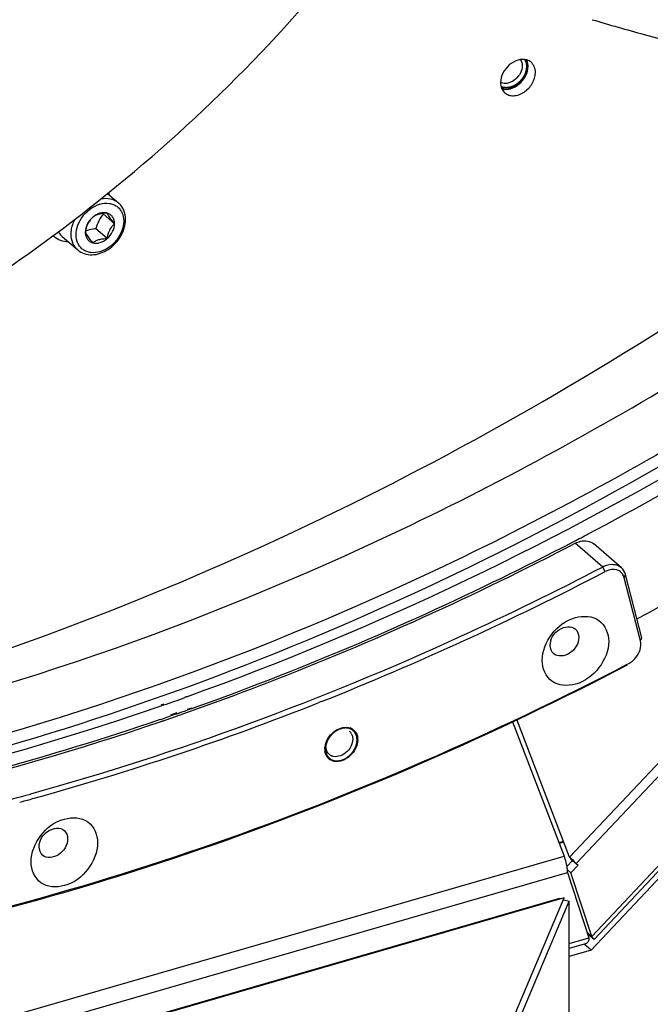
# Model space of a CAD drawing. Header units: millimetres. Extents: x 0 to 420, y 0 to 297.
# Tile 379 of 514: x 363 to 372, y 167 to 181. Entities that reach past the tile are written whole.
import ezdxf

# ---------------------------------------------------------------- set-up
doc = ezdxf.new("R2010")
doc.units = ezdxf.units.MM
doc.header["$LTSCALE"] = 23.1
doc.layers.get('0').update_dxf_attribs({"linetype": 'CONTINUOUS'})
doc.layers.add('02___PRT_ALL_AXES', color=7, linetype='CONTINUOUS')

msp = doc.modelspace()

# ---------------------------------------------------------------- linework, layer by layer
at = {"color": 7, "linetype": 'Continuous'}
for p, q in [((394.2525, 192.7103), (370.8129, 167.8505)), ((370.8208, 168.0369), (387.5109, 185.7451)), ((387.5447, 185.7077), (370.8546, 167.9995)), ((364.2071, 178.1815), (364.3546, 178.0537)), ((364.3014, 177.7685), (364.1464, 177.9028)), ((364.2014, 177.5664), (364.0464, 177.7007)), ((363.4741, 177.5926), (363.4601, 177.6047)), ((363.5849, 177.5958), (363.7982, 177.4112)), ((370.6109, 169.0341), (377.2605, 176.0893)), ((370.5197, 169.1218), (376.6736, 175.6512)), ((370.9713, 173.0816), (370.5963, 173.4064)), ((371.2264, 173.0722), (370.8514, 173.397)), ((371.0061, 173.0206), (370.9713, 173.0816)), ((371.2655, 172.9351), (371.2826, 172.979)), ((371.4879, 172.073), (371.2655, 172.9351)), ((371.505, 172.1169), (371.2826, 172.979)), ((371.4879, 172.073), (371.505, 172.1169)), ((371.3071, 171.7549), (371.3263, 171.7649)), ((371.3071, 171.7551), (371.3263, 171.7649)), ((367.1263, 171.2465), (367.0933, 171.2337)), ((367.1266, 171.2443), (367.0936, 171.2312)), ((364.9359, 170.9752), (364.9682, 170.9859)), ((364.936, 170.9736), (364.9683, 170.9846)), ((370.5197, 169.1218), (369.7974, 170.9983)), ((369.7394, 170.9708), (370.446, 169.1352)), ((363.1851, 169.9204), (363.1699, 169.9163)), ((363.1851, 169.9238), (363.17, 169.9196)), ((370.3737, 169.3228), (370.4354, 169.3406)), ((370.4404, 169.3277), (370.3787, 169.3098)), ((347.9989, 162.6553), (370.446, 169.1352)), ((370.5197, 169.1218), (370.5355, 169.0996)), ((370.5355, 169.0996), (370.6109, 169.0341)), ((370.6346, 169.0102), (370.5376, 168.9073)), ((370.5592, 169.0757), (370.6346, 169.0102)), ((370.6109, 169.0341), (370.6346, 169.0102)), ((348.0428, 162.4335), (370.4899, 168.9134)), ((370.4884, 168.9501), (370.5376, 168.9073)), ((370.4899, 168.9134), (370.7824, 168.0221)), ((370.8208, 168.0369), (370.5376, 168.9073)), ((370.446, 168.5646), (348.2341, 162.1526)), ((369.7362, 166.8852), (370.446, 168.5646)), ((370.3811, 168.5559), (370.446, 168.5646)), ((369.8012, 166.839), (370.511, 168.5184)), ((370.4357, 168.5401), (370.511, 168.5184)), ((370.511, 153.1481), (370.511, 168.5184)), ((370.511, 167.9437), (370.7824, 168.0221)), ((370.8208, 168.0369), (370.7603, 168.0895)), ((370.7612, 168.0865), (370.8245, 168.0229)), ((370.8245, 168.0229), (370.7652, 168.0744)), ((370.749, 167.9429), (370.511, 167.8742)), ((370.8129, 167.8505), (370.7169, 167.9337)), ((370.8129, 167.8505), (370.511, 167.7634))]:
    msp.add_line(p, q, dxfattribs=at)
at = {"color": 3, "linetype": 'Continuous'}
for p, q in [((370.5355, 169.0996), (370.5592, 169.0757)), ((370.4833, 168.9951), (370.5592, 169.0757)), ((370.3811, 168.5559), (348.1692, 162.1439))]:
    msp.add_line(p, q, dxfattribs=at)
at = {"color": 7, "linetype": 'Continuous'}
for centre, radius, start, end in [((369.7134, 179.9155), 0.2254, 359.23595, 359.99942), ((369.6322, 179.8094), 0.1259, 243.1076, 250.52487), ((363.8693, 178.1023), 0.3647, 9.51886, 14.54018), ((366.9038, 180.0254), 3.4798, 217.46975, 217.58992), ((363.6586, 177.8057), 0.2818, 225.39123, 229.10386), ((351.6001, 210.2797), 42.0099, 291.69033, 297.51227), ((371.1886, 172.0288), 0.2977, 297.55268, 303.69769), ((352.8936, 207.0904), 38.5684, 285.47603, 291.60317), ((367.4342, 170.751), 0.1183, 42.60689, 49.13032), ((367.4696, 170.7392), 0.1542, 60.05083, 70.58421), ((367.4314, 170.7486), 0.1219, 30.78792, 42.54507), ((367.4128, 170.7253), 0.2115, 359.92782, 8.54728), ((367.3854, 170.5947), 0.2115, 179.92782, 188.54728), ((367.4427, 170.5906), 0.269, 164.81196, 172.00023), ((367.3307, 170.5789), 0.1541, 207.68906, 218.23123), ((367.3149, 170.6134), 0.1196, 229.15073, 240.93622), ((367.3164, 170.6161), 0.1228, 240.91695, 246.35791), ((353.5296, 204.9382), 36.2553, 284.60717, 285.3905), ((353.5059, 205.0494), 36.4381, 285.1108, 285.37991)]:
    msp.add_arc(centre, radius, start, end, dxfattribs=at)
for points, knots in [([(371.4392, 172.373), (373.0217, 173.2236), (379.2626, 177.0658), (384.6257, 182.3015), (387.9314, 186.7271)], [0, 0, 0, 0, 0.2454261, 1, 1, 1, 1]), ([(362.0422, 176.6369), (362.5255, 176.9406), (364.3856, 178.2098), (366.0599, 179.7566), (367.1434, 181.0415)], [0, 0, 0, 0, 0.2534871, 1, 1, 1, 1]), ([(353.4105, 169.9695), (355.4863, 170.1117), (359.7227, 170.8215), (365.9259, 172.9975), (371.9491, 176.234), (375.6786, 179.0011), (377.4628, 180.5256)], [0, 0, 0, 0, 0.2339601, 0.4798621, 0.7361112, 1, 1, 1, 1]), ([(370.828, 180.5538), (371.064, 180.4839), (371.933, 180.2369), (372.8138, 180.0283), (373.4611, 179.9139)], [0, 0, 0, 0, 0.2724706, 1, 1, 1, 1]), ([(369.8457, 180.0091), (369.8624, 179.9853), (369.879, 179.9199), (369.8512, 179.8216), (369.7856, 179.737), (369.722, 179.6999), (369.6886, 179.6903)], [0, 0, 0, 0, 0.217741, 0.469435, 0.7403182, 1, 1, 1, 1]), ([(369.9153, 180.0088), (369.9192, 180.0021), (369.9333, 179.973), (369.9388, 179.94), (369.9388, 179.9155)], [0, 0, 0, 0, 0.2399695, 1, 1, 1, 1]), ([(369.9387, 179.9125), (369.9379, 179.8495), (369.8851, 179.7232), (369.7754, 179.6432), (369.7136, 179.6253)], [0, 0, 0, 0, 0.4946761, 1, 1, 1, 1]), ([(369.7136, 179.6253), (369.7025, 179.6221), (369.6605, 179.6129), (369.615, 179.6165), (369.5857, 179.6283)], [0, 0, 0, 0, 0.2678898, 1, 1, 1, 1]), ([(369.6886, 179.6903), (369.6801, 179.6878), (369.6479, 179.6807), (369.6131, 179.6827), (369.5903, 179.6908)], [0, 0, 0, 0, 0.2667364, 1, 1, 1, 1]), ([(343.7861, 171.6694), (344.9761, 171.201), (347.479, 170.4517), (351.4264, 169.92), (355.5525, 169.97), (361.2919, 170.8227), (368.5188, 173.3611), (373.7947, 176.6406), (376.308, 178.5673)], [0, 0, 0, 0, 0.1106912, 0.2249705, 0.3435081, 0.4666322, 0.7258949, 1, 1, 1, 1]), ([(364.1176, 178.1101), (364.1604, 178.1176), (364.2266, 178.1177), (364.3058, 178.0892), (364.3397, 178.0667), (364.3546, 178.0537)], [0, 0, 0, 0, 0.5195796, 0.7628365, 1, 1, 1, 1]), ([(376.888, 178.065), (374.3747, 176.1383), (369.0988, 172.8588), (361.8719, 170.3204), (356.1325, 169.4677), (352.0064, 169.4177), (348.059, 169.9494), (345.5561, 170.6987), (344.3661, 171.1671)], [0, 0, 0, 0, 0.2741051, 0.5333678, 0.6564919, 0.7750295, 0.8893088, 1, 1, 1, 1]), ([(363.7766, 177.617), (363.7766, 177.6616), (363.7957, 177.7546), (363.8666, 177.8789), (363.9709, 177.9793), (364.0945, 178.0418), (364.2041, 178.0541), (364.282, 178.0354), (364.3323, 178.0088), (364.3735, 177.9704), (364.4149, 177.9046), (364.4262, 177.8444), (364.4262, 177.8045)], [0, 0, 0, 0, 0.1296682, 0.2693586, 0.4107628, 0.5448391, 0.6658364, 0.7219023, 0.7759567, 0.8294348, 0.8839046, 1, 1, 1, 1]), ([(364.4512, 177.8262), (364.4512, 177.8695), (364.4396, 177.9348), (364.3983, 178.0093), (364.3702, 178.0403), (364.3546, 178.0537)], [0, 0, 0, 0, 0.5112444, 0.7573165, 1, 1, 1, 1]), ([(351.3167, 169.382), (353.4287, 169.2049), (357.8305, 169.3479), (364.4113, 170.9156), (370.9118, 173.7646), (374.97, 176.4061), (376.9206, 177.8981)], [0, 0, 0, 0, 0.2307906, 0.475272, 0.7325595, 1, 1, 1, 1]), ([(363.7083, 177.6262), (363.7083, 177.6431), (363.7132, 177.714), (363.7364, 177.7831), (363.761, 177.8312)], [0, 0, 0, 0, 0.238621, 1, 1, 1, 1]), ([(364.0014, 177.8551), (363.9887, 177.8429), (363.9639, 177.8158), (363.9231, 177.7505), (363.908, 177.6923), (363.9014, 177.6531)], [0, 0, 0, 0, 0.2305807, 0.47882, 1, 1, 1, 1]), ([(364.0014, 177.8551), (363.9713, 177.8291), (363.9226, 177.7671), (363.9014, 177.6901), (363.9014, 177.6531)], [0, 0, 0, 0, 0.5182098, 1, 1, 1, 1]), ([(364.2014, 177.9129), (364.1858, 177.9174), (364.1518, 177.9213), (364.0996, 177.9125), (364.0478, 177.8904), (364.0163, 177.868), (364.0014, 177.8551)], [0, 0, 0, 0, 0.2249484, 0.4673856, 0.7271845, 1, 1, 1, 1]), ([(364.2014, 177.9129), (364.1815, 177.9123), (364.1426, 177.9098), (364.0875, 177.8996), (364.04, 177.8812), (364.0131, 177.864), (364.0014, 177.8551)], [0, 0, 0, 0, 0.2823205, 0.5514947, 0.7912811, 1, 1, 1, 1]), ([(364.1464, 177.9028), (364.124, 177.8736), (364.0826, 177.8096), (364.0572, 177.7379), (364.0464, 177.7007)], [0, 0, 0, 0, 0.4869573, 1, 1, 1, 1]), ([(364.3014, 177.7685), (364.2788, 177.7964), (364.2423, 177.8423), (364.2107, 177.8921), (364.2014, 177.9129)], [0, 0, 0, 0, 0.612491, 1, 1, 1, 1]), ([(364.3014, 177.7685), (364.3014, 177.7853), (364.2973, 177.8179), (364.2772, 177.8618), (364.2443, 177.8954), (364.2161, 177.9086), (364.2014, 177.9129)], [0, 0, 0, 0, 0.2667946, 0.5159118, 0.7562367, 1, 1, 1, 1]), ([(364.4262, 177.8045), (364.4262, 177.76), (364.4071, 177.667), (364.3362, 177.5427), (364.2319, 177.4423), (364.1083, 177.3798), (363.9988, 177.3675), (363.9208, 177.3862), (363.8705, 177.4127), (363.8293, 177.4511), (363.7879, 177.517), (363.7766, 177.5771), (363.7766, 177.617)], [0, 0, 0, 0, 0.1296682, 0.2693586, 0.4107628, 0.5448391, 0.6658364, 0.7219023, 0.7759567, 0.8294348, 0.8839046, 1, 1, 1, 1]), ([(363.7982, 177.4112), (363.8242, 177.3887), (363.8871, 177.3532), (363.9963, 177.3386), (364.1097, 177.3601), (364.2182, 177.4138), (364.3139, 177.4942), (364.3895, 177.5948), (364.4387, 177.7073), (364.4512, 177.7874), (364.4512, 177.8262)], [0, 0, 0, 0, 0.1103553, 0.2249088, 0.3465043, 0.475444, 0.6093583, 0.7441506, 0.8754285, 1, 1, 1, 1]), ([(364.0464, 177.7007), (364.0338, 177.6991), (363.9856, 177.6924), (363.9379, 177.6811), (363.9041, 177.6686)], [0, 0, 0, 0, 0.2612146, 1, 1, 1, 1]), ([(364.2014, 177.5664), (364.208, 177.6057), (364.2231, 177.6639), (364.2639, 177.7292), (364.2887, 177.7563), (364.3014, 177.7685)], [0, 0, 0, 0, 0.52118, 0.7694193, 1, 1, 1, 1]), ([(364.2014, 177.5664), (364.2315, 177.5925), (364.2802, 177.6545), (364.3014, 177.7315), (364.3014, 177.7685)], [0, 0, 0, 0, 0.5182098, 1, 1, 1, 1]), ([(363.6723, 177.52), (363.6356, 177.5209), (363.5638, 177.5331), (363.5004, 177.5699), (363.4741, 177.5926)], [0, 0, 0, 0, 0.51308, 1, 1, 1, 1]), ([(363.5331, 177.659), (363.5365, 177.653), (363.5511, 177.6299), (363.5695, 177.6092), (363.5849, 177.5958)], [0, 0, 0, 0, 0.2531203, 1, 1, 1, 1]), ([(363.7982, 177.4112), (363.7838, 177.4236), (363.7577, 177.4524), (363.719, 177.5228), (363.7083, 177.5848), (363.7083, 177.6262)], [0, 0, 0, 0, 0.2380206, 0.4816823, 1, 1, 1, 1]), ([(363.9014, 177.6531), (363.9107, 177.6323), (363.9423, 177.5825), (363.9788, 177.5366), (364.0014, 177.5087)], [0, 0, 0, 0, 0.387509, 1, 1, 1, 1]), ([(363.9014, 177.6531), (363.9014, 177.6363), (363.9055, 177.6037), (363.9257, 177.5597), (363.9586, 177.5262), (363.9867, 177.513), (364.0014, 177.5087)], [0, 0, 0, 0, 0.2667946, 0.5159118, 0.7562367, 1, 1, 1, 1]), ([(364.0014, 177.5087), (364.017, 177.5042), (364.051, 177.5003), (364.1032, 177.5091), (364.155, 177.5312), (364.1866, 177.5536), (364.2014, 177.5664)], [0, 0, 0, 0, 0.2249484, 0.4673856, 0.7271845, 1, 1, 1, 1]), ([(364.0014, 177.5087), (364.0131, 177.5176), (364.04, 177.5348), (364.0875, 177.5532), (364.1426, 177.5634), (364.1815, 177.5659), (364.2014, 177.5664)], [0, 0, 0, 0, 0.2087189, 0.4485053, 0.7176795, 1, 1, 1, 1]), ([(364.9683, 170.9846), (365.4444, 171.1476), (367.3646, 171.8474), (369.2302, 172.6954), (370.5963, 173.4064)], [0, 0, 0, 0, 0.2462988, 1, 1, 1, 1]), ([(370.5963, 173.4064), (370.6185, 173.4179), (370.6992, 173.4511), (370.8039, 173.4381), (370.8514, 173.397)], [0, 0, 0, 0, 0.2841512, 1, 1, 1, 1]), ([(370.9713, 173.0816), (370.3354, 172.7506), (367.8142, 171.5169), (365.1663, 170.5376), (363.1516, 169.9831)], [0, 0, 0, 0, 0.2554543, 1, 1, 1, 1]), ([(371.2264, 173.0722), (371.1789, 173.1134), (371.0742, 173.1263), (370.9935, 173.0931), (370.9713, 173.0816)], [0, 0, 0, 0, 0.7158488, 1, 1, 1, 1]), ([(371.1961, 173.0287), (371.1555, 173.0519), (371.0817, 173.0538), (371.0221, 173.0289), (371.0061, 173.0206)], [0, 0, 0, 0, 0.7212953, 1, 1, 1, 1]), ([(370.1445, 171.8059), (370.1445, 171.9338), (370.2534, 172.1912), (370.5562, 172.4264), (370.9543, 172.4108), (371.0538, 172.1727), (371.0538, 172.0684)], [0, 0, 0, 0, 0.271497, 0.5494903, 0.7787079, 1, 1, 1, 1]), ([(370.2543, 172.0108), (370.2543, 172.0952), (370.3404, 172.2555), (370.5422, 172.2841), (370.5965, 172.2371)], [0, 0, 0, 0, 0.5402439, 1, 1, 1, 1]), ([(371.0538, 172.0684), (371.0538, 171.9405), (370.945, 171.6831), (370.6422, 171.448), (370.2441, 171.4635), (370.1445, 171.7016), (370.1445, 171.8059)], [0, 0, 0, 0, 0.271497, 0.5494903, 0.7787079, 1, 1, 1, 1]), ([(370.644, 172.1233), (370.644, 172.0389), (370.5579, 171.8786), (370.3562, 171.85), (370.3019, 171.897)], [0, 0, 0, 0, 0.5402439, 1, 1, 1, 1]), ([(371.3538, 171.7811), (371.3786, 171.7976), (371.4612, 171.8701), (371.5081, 171.9948), (371.4879, 172.073)], [0, 0, 0, 0, 0.2695392, 1, 1, 1, 1]), ([(355.8695, 167.2896), (357.1544, 167.3624), (362.5068, 167.9927), (367.6803, 169.8567), (371.3111, 171.7472)], [0, 0, 0, 0, 0.2391935, 1, 1, 1, 1]), ([(355.9043, 167.3129), (357.1859, 167.3856), (362.5245, 168.0139), (367.6849, 169.8711), (371.3071, 171.7549)], [0, 0, 0, 0, 0.2392042, 1, 1, 1, 1]), ([(355.8343, 169.1449), (356.586, 169.1877), (359.674, 169.4787), (362.7147, 170.2153), (364.936, 170.9736)], [0, 0, 0, 0, 0.2428639, 1, 1, 1, 1]), ([(367.1831, 170.6611), (367.2033, 170.7358), (367.2941, 170.864), (367.4568, 170.9072), (367.5208, 170.8846)], [0, 0, 0, 0, 0.5326824, 1, 1, 1, 1]), ([(367.556, 170.7342), (367.556, 170.6625), (367.4843, 170.5263), (367.3263, 170.4778), (367.2672, 170.5037)], [0, 0, 0, 0, 0.526209, 1, 1, 1, 1]), ([(367.6243, 170.725), (367.6243, 170.7195), (367.6239, 170.7085), (367.6227, 170.6975), (367.6219, 170.692)], [0, 0, 0, 0, 0.4944487, 1, 1, 1, 1]), ([(367.1739, 170.595), (367.1739, 170.6005), (367.1743, 170.6115), (367.1755, 170.6225), (367.1763, 170.6281)], [0, 0, 0, 0, 0.4944487, 1, 1, 1, 1]), ([(367.6219, 170.692), (367.6106, 170.6105), (367.5215, 170.4646), (367.3466, 170.411), (367.2774, 170.4354)], [0, 0, 0, 0, 0.5283873, 1, 1, 1, 1]), ([(363.1607, 169.0558), (363.1607, 169.1837), (363.2695, 169.4411), (363.5723, 169.6763), (363.9704, 169.6607), (364.07, 169.4226), (364.07, 169.3183)], [0, 0, 0, 0, 0.271497, 0.5494903, 0.7787079, 1, 1, 1, 1]), ([(363.2705, 169.2607), (363.2705, 169.3451), (363.3566, 169.5054), (363.5583, 169.534), (363.6126, 169.487)], [0, 0, 0, 0, 0.5402439, 1, 1, 1, 1]), ([(363.6602, 169.3732), (363.6602, 169.2888), (363.5741, 169.1285), (363.3723, 169.0999), (363.318, 169.1469)], [0, 0, 0, 0, 0.5402439, 1, 1, 1, 1]), ([(364.07, 169.3183), (364.07, 169.1904), (363.9611, 168.933), (363.6583, 168.6979), (363.2602, 168.7134), (363.1607, 168.9515), (363.1607, 169.0558)], [0, 0, 0, 0, 0.271497, 0.5494903, 0.7787079, 1, 1, 1, 1]), ([(370.4899, 168.9134), (370.4899, 168.9312), (370.4854, 169.0067), (370.4667, 169.0812), (370.446, 169.1352)], [0, 0, 0, 0, 0.2348773, 1, 1, 1, 1]), ([(370.5197, 169.1218), (370.5279, 169.1141), (370.5587, 169.0853), (370.5891, 169.056), (370.6109, 169.0341)], [0, 0, 0, 0, 0.2676477, 1, 1, 1, 1]), ([(370.7824, 168.0221), (370.7824, 168.0122), (370.7811, 167.9842), (370.7677, 167.9483), (370.749, 167.9429)], [0, 0, 0, 0, 0.3369797, 1, 1, 1, 1]), ([(370.8208, 168.0369), (370.8258, 168.0318), (370.8341, 168.0232), (370.8461, 168.0113), (370.8503, 168.0048), (370.8554, 168.0003), (370.8546, 167.9995)], [0, 0, 0, 0, 0.4204575, 0.7351727, 0.9305585, 1, 1, 1, 1]), ([(370.8546, 167.9995), (370.854, 167.9988), (370.8503, 168.0022), (370.8452, 168.0051), (370.8355, 168.0135), (370.8285, 168.0194), (370.8245, 168.0229)], [0, 0, 0, 0, 0.0695368, 0.2629259, 0.5763868, 1, 1, 1, 1])]:
    msp.add_open_spline(points, degree=3, knots=knots, dxfattribs=at)
at = {"color": 2, "linetype": 'Continuous'}
for points, knots in [([(369.9028, 180.0103), (369.9038, 180.0086), (369.9059, 180.0051), (369.9082, 180.0012), (369.9097, 179.9986), (369.9103, 179.9976), (369.9108, 179.9967), (369.9113, 179.9958), (369.912, 179.9941), (369.9131, 179.9918), (369.9143, 179.989), (369.9156, 179.9862), (369.9166, 179.9839), (369.9174, 179.9823), (369.9178, 179.9814), (369.9181, 179.9804), (369.9185, 179.9791), (369.9195, 179.9762), (369.9207, 179.9727), (369.9219, 179.9693), (369.9225, 179.9673), (369.9231, 179.9658), (369.9234, 179.9642), (369.9239, 179.9622), (369.9247, 179.9585), (369.9256, 179.9549), (369.9263, 179.9518), (369.9266, 179.9505), (369.9268, 179.9495), (369.927, 179.9484), (369.9273, 179.9464), (369.9276, 179.9436), (369.9281, 179.9402), (369.9286, 179.9368), (369.9289, 179.934), (369.9292, 179.932), (369.9293, 179.9309), (369.9294, 179.9297), (369.9294, 179.9283), (369.9296, 179.9249), (369.9298, 179.9198), (369.93, 179.9153), (369.9301, 179.913)], [0, 0, 0, 0, 0.0625, 0.125, 0.140625, 0.15625, 0.1640625, 0.171875, 0.1875, 0.21875, 0.25, 0.28125, 0.3125, 0.328125, 0.3359375, 0.34375, 0.359375, 0.375, 0.4375, 0.46875, 0.484375, 0.5, 0.515625, 0.53125, 0.5625, 0.625, 0.640625, 0.65625, 0.6640625, 0.671875, 0.6875, 0.71875, 0.75, 0.78125, 0.8125, 0.828125, 0.8359375, 0.84375, 0.859375, 0.875, 0.9375, 1, 1, 1, 1]), ([(369.9301, 179.913), (369.9296, 179.908), (369.9289, 179.9004), (369.9279, 179.8903), (369.9272, 179.8827), (369.9266, 179.8771), (369.9262, 179.8733), (369.9261, 179.8717), (369.926, 179.8704), (369.9259, 179.8696), (369.9258, 179.869), (369.9256, 179.8684), (369.9253, 179.8672), (369.9249, 179.8656), (369.9241, 179.863), (369.9232, 179.8597), (369.9221, 179.8558), (369.9206, 179.8506), (369.9187, 179.8441), (369.9169, 179.8375), (369.9154, 179.8323), (369.9145, 179.8291), (369.9137, 179.8265), (369.9133, 179.825), (369.913, 179.824), (369.9129, 179.8234), (369.9125, 179.8226), (369.912, 179.8216), (369.9111, 179.8197), (369.9098, 179.8168), (369.9079, 179.813), (369.9061, 179.8092), (369.9037, 179.8041), (369.9013, 179.799), (369.8989, 179.7939), (369.8971, 179.7901), (369.8953, 179.7863), (369.8938, 179.7831), (369.8925, 179.7806), (369.8918, 179.779), (369.891, 179.7778), (369.8902, 179.7766), (369.8891, 179.7751), (369.8879, 179.7733), (369.8863, 179.7709), (369.8835, 179.7668), (369.8794, 179.7608), (369.8745, 179.7537), (369.8705, 179.7478), (369.8676, 179.7436), (369.866, 179.7412), (369.865, 179.7397), (369.8642, 179.7386), (369.8636, 179.7376), (369.8628, 179.7368), (369.8618, 179.7358), (369.8606, 179.7345), (369.8586, 179.7324), (369.8562, 179.7297), (369.8522, 179.7255), (369.8473, 179.7202), (369.8423, 179.7149), (369.8384, 179.7107), (369.8354, 179.7075), (369.833, 179.7049), (369.8312, 179.703), (369.8302, 179.702), (369.8295, 179.7012), (369.8287, 179.7004), (369.8276, 179.6995), (369.8256, 179.698), (369.8228, 179.6958), (369.8195, 179.6931), (369.815, 179.6896), (369.8094, 179.6852), (369.8037, 179.6808), (369.7993, 179.6773), (369.7959, 179.6746), (369.7931, 179.6724), (369.7911, 179.6709), (369.79, 179.67), (369.7891, 179.6695), (369.7882, 179.669), (369.787, 179.6683), (369.7849, 179.6672), (369.782, 179.6655), (369.7784, 179.6635), (369.7736, 179.6609), (369.7677, 179.6576), (369.7617, 179.6543), (369.757, 179.6516), (369.754, 179.65), (369.7516, 179.6487), (369.7501, 179.6478), (369.7489, 179.6472), (369.748, 179.6467), (369.7471, 179.6464), (369.7458, 179.6459), (369.7443, 179.6454), (369.7418, 179.6445), (369.7374, 179.643), (369.7311, 179.6408), (369.7236, 179.6382), (369.7174, 179.636), (369.713, 179.6345), (369.7105, 179.6336), (369.7086, 179.633), (369.7071, 179.6324), (369.7058, 179.632), (369.7045, 179.6315), (369.703, 179.6314), (369.7005, 179.631), (369.6974, 179.6305), (369.6937, 179.63), (369.69, 179.6295), (369.685, 179.6287), (369.68, 179.628), (369.6751, 179.6273), (369.6714, 179.6268), (369.6676, 179.6262), (369.6648, 179.6258), (369.663, 179.6256), (369.6621, 179.6254), (369.6613, 179.6253), (369.6607, 179.6253), (369.6598, 179.6254), (369.6585, 179.6255), (369.6561, 179.6257), (369.6532, 179.6259), (369.6484, 179.6262), (369.6426, 179.6266), (369.6367, 179.6271), (369.6319, 179.6274), (369.6284, 179.6276), (369.6255, 179.6279), (369.6231, 179.628), (369.6216, 179.6281), (369.6206, 179.6282), (369.62, 179.6282), (369.6195, 179.6284), (369.6188, 179.6286), (369.6177, 179.629), (369.6164, 179.6294), (369.6132, 179.6305), (369.6083, 179.632), (369.6019, 179.6341), (369.5933, 179.6369), (369.5869, 179.6389), (369.5826, 179.6403)], [0, 0, 0, 0, 0.03125, 0.046875, 0.0625, 0.078125, 0.0820312, 0.0859375, 0.0878906, 0.0898438, 0.0908203, 0.0917969, 0.09375, 0.0976562, 0.1015625, 0.109375, 0.1171875, 0.125, 0.140625, 0.15625, 0.1640625, 0.171875, 0.1757812, 0.1796875, 0.1806641, 0.1816406, 0.1835938, 0.1855469, 0.1875, 0.1953125, 0.203125, 0.2109375, 0.21875, 0.234375, 0.2421875, 0.25, 0.2578125, 0.265625, 0.2695312, 0.2734375, 0.2753906, 0.2773438, 0.28125, 0.2851562, 0.2890625, 0.296875, 0.3125, 0.328125, 0.34375, 0.3515625, 0.3554688, 0.359375, 0.3613281, 0.3632812, 0.3652344, 0.3671875, 0.3710938, 0.375, 0.3828125, 0.390625, 0.40625, 0.421875, 0.4296875, 0.4375, 0.4453125, 0.4492188, 0.4511719, 0.453125, 0.4550781, 0.4570312, 0.4609375, 0.46875, 0.4765625, 0.484375, 0.5, 0.515625, 0.5234375, 0.53125, 0.5390625, 0.5429688, 0.5449219, 0.546875, 0.5488281, 0.5507812, 0.5546875, 0.5625, 0.5703125, 0.578125, 0.59375, 0.609375, 0.6171875, 0.625, 0.6289062, 0.6328125, 0.6347656, 0.6367188, 0.6386719, 0.640625, 0.6445312, 0.6484375, 0.65625, 0.671875, 0.6875, 0.703125, 0.7109375, 0.7148438, 0.71875, 0.7226562, 0.7246094, 0.7265625, 0.7304688, 0.734375, 0.7421875, 0.75, 0.7578125, 0.765625, 0.78125, 0.7890625, 0.796875, 0.8046875, 0.8125, 0.8144531, 0.8164062, 0.8183594, 0.8193359, 0.8203125, 0.8242188, 0.828125, 0.8359375, 0.84375, 0.859375, 0.875, 0.8828125, 0.890625, 0.8984375, 0.9023438, 0.90625, 0.9082031, 0.9091797, 0.9101562, 0.9121094, 0.9140625, 0.9179688, 0.921875, 0.9375, 0.953125, 0.96875, 1, 1, 1, 1]), ([(367.3262, 170.8428), (367.3232, 170.8407), (367.3186, 170.8374), (367.3125, 170.833), (367.3087, 170.8303), (367.3057, 170.8281), (367.3038, 170.8268), (367.3023, 170.8257), (367.3012, 170.8248), (367.3001, 170.8239), (367.298, 170.822), (367.2948, 170.8192), (367.2905, 170.8155), (367.2862, 170.8117), (367.283, 170.8089), (367.2808, 170.8071), (367.2798, 170.8062), (367.2787, 170.8052), (367.2774, 170.8038), (367.2758, 170.8021), (367.2718, 170.7979), (367.2672, 170.7931), (367.2626, 170.7883), (367.2603, 170.7859), (367.259, 170.7845), (367.258, 170.7835), (367.2571, 170.7823), (367.2559, 170.7809), (367.2539, 170.7782), (367.2497, 170.773), (367.2456, 170.7678), (367.242, 170.7633), (367.2405, 170.7614), (367.2393, 170.76), (367.2385, 170.7588), (367.2377, 170.7575), (367.2361, 170.7551), (367.2337, 170.7514), (367.2305, 170.7465), (367.2273, 170.7416), (367.225, 170.7379), (367.2234, 170.7355), (367.2227, 170.7345), (367.2221, 170.7337), (367.2217, 170.7328), (367.2209, 170.7314), (367.2198, 170.7293), (367.2181, 170.7259), (367.2159, 170.7217), (367.2124, 170.715), (367.2098, 170.71), (367.208, 170.7067)], [0, 0, 0, 0, 0.0625, 0.09375, 0.125, 0.140625, 0.15625, 0.1640625, 0.171875, 0.1796875, 0.1875, 0.21875, 0.25, 0.28125, 0.3125, 0.3203125, 0.328125, 0.3359375, 0.34375, 0.359375, 0.375, 0.4375, 0.46875, 0.484375, 0.4921875, 0.5, 0.5078125, 0.515625, 0.53125, 0.5625, 0.625, 0.640625, 0.65625, 0.6640625, 0.671875, 0.6796875, 0.6875, 0.71875, 0.75, 0.78125, 0.8125, 0.8203125, 0.828125, 0.8320312, 0.8359375, 0.84375, 0.859375, 0.875, 0.90625, 0.9375, 1, 1, 1, 1]), ([(367.6156, 170.7225), (367.6152, 170.7266), (367.6145, 170.7327), (367.6136, 170.7409), (367.6129, 170.7471), (367.6124, 170.7522), (367.612, 170.7563), (367.6116, 170.7593), (367.6113, 170.7619), (367.6111, 170.7637), (367.611, 170.7647), (367.6109, 170.7655), (367.6109, 170.7661), (367.6107, 170.7666), (367.6105, 170.7673), (367.6099, 170.7688), (367.6091, 170.7711), (367.6081, 170.7739), (367.6067, 170.7776), (367.6051, 170.7822), (367.6031, 170.7878), (367.6014, 170.7925), (367.6, 170.7962), (367.599, 170.799), (367.5982, 170.8013), (367.5975, 170.8031), (367.5971, 170.8043), (367.5968, 170.8052), (367.5965, 170.8059), (367.5961, 170.8065), (367.5955, 170.8073), (367.5949, 170.8082), (367.5938, 170.8098), (367.5924, 170.8117), (367.5902, 170.8148), (367.5875, 170.8187), (367.5843, 170.8233), (367.5815, 170.8272), (367.5794, 170.8303), (367.5777, 170.8326), (367.5764, 170.8345), (367.5753, 170.8361), (367.5746, 170.837), (367.5741, 170.8378), (367.5737, 170.8383), (367.5734, 170.8387), (367.5731, 170.839), (367.5725, 170.8395), (367.5715, 170.8403), (367.5701, 170.8414), (367.5683, 170.8429), (367.5654, 170.8452), (367.5617, 170.8481), (367.5573, 170.8517), (367.5537, 170.8546), (367.5508, 170.8569), (367.5486, 170.8587), (367.5464, 170.8604), (367.5446, 170.8619), (367.5433, 170.8629), (367.5427, 170.8634), (367.5423, 170.8637), (367.5419, 170.8639), (367.5413, 170.8641), (367.5404, 170.8645), (367.5393, 170.865), (367.538, 170.8655), (367.5363, 170.8663), (367.5332, 170.8676), (367.5288, 170.8694), (367.5235, 170.8716), (367.5182, 170.8738), (367.5138, 170.8757), (367.5107, 170.877), (367.509, 170.8777), (367.5077, 170.8783), (367.5066, 170.8787), (367.5057, 170.8791), (367.5048, 170.8795), (367.5036, 170.8796), (367.5016, 170.8799), (367.4991, 170.8803), (367.4961, 170.8807), (367.4932, 170.8811), (367.4892, 170.8816), (367.4842, 170.8823), (367.4783, 170.8831), (367.4733, 170.8838), (367.4693, 170.8844), (367.4669, 170.8847), (367.4649, 170.885), (367.4636, 170.8851), (367.4628, 170.8853), (367.4623, 170.8853), (367.4617, 170.8853), (367.4611, 170.8852), (367.4595, 170.885), (367.4571, 170.8848), (367.4539, 170.8845), (367.4508, 170.8842), (367.4465, 170.8838), (367.4412, 170.8833), (367.4349, 170.8827), (367.4285, 170.8821), (367.4238, 170.8816), (367.4206, 170.8813), (367.4193, 170.8812), (367.4182, 170.8811), (367.4174, 170.881), (367.4166, 170.8808), (367.4155, 170.8805), (367.4142, 170.88), (367.412, 170.8794), (367.4093, 170.8785), (367.4061, 170.8775), (367.4018, 170.8762), (367.3964, 170.8745), (367.3899, 170.8725), (367.3845, 170.8708), (367.3802, 170.8695), (367.377, 170.8684), (367.3743, 170.8676), (367.3724, 170.867), (367.3713, 170.8667), (367.3703, 170.8661), (367.3689, 170.8655), (367.3668, 170.8643), (367.3642, 170.8629), (367.361, 170.8613), (367.3568, 170.859), (367.3494, 170.8551), (367.3389, 170.8495), (367.3304, 170.8451), (367.3262, 170.8428)], [0, 0, 0, 0, 0.03125, 0.046875, 0.0625, 0.078125, 0.0859375, 0.09375, 0.1015625, 0.1054688, 0.1074219, 0.109375, 0.1113281, 0.1123047, 0.1132812, 0.1171875, 0.125, 0.1328125, 0.140625, 0.15625, 0.171875, 0.1875, 0.1953125, 0.203125, 0.2109375, 0.2148438, 0.21875, 0.2207031, 0.2226562, 0.2246094, 0.2265625, 0.2304688, 0.234375, 0.2421875, 0.25, 0.265625, 0.28125, 0.296875, 0.3046875, 0.3125, 0.3203125, 0.3242188, 0.328125, 0.3300781, 0.3320312, 0.3330078, 0.3339844, 0.3359375, 0.3398438, 0.34375, 0.3515625, 0.359375, 0.375, 0.390625, 0.40625, 0.4140625, 0.421875, 0.4296875, 0.4375, 0.4414062, 0.4433594, 0.4443359, 0.4453125, 0.4472656, 0.4492188, 0.453125, 0.4570312, 0.4609375, 0.46875, 0.484375, 0.5, 0.515625, 0.53125, 0.5390625, 0.5429688, 0.546875, 0.5507812, 0.5527344, 0.5546875, 0.5585938, 0.5625, 0.5703125, 0.578125, 0.5859375, 0.59375, 0.609375, 0.625, 0.640625, 0.6484375, 0.65625, 0.6601562, 0.6640625, 0.6660156, 0.6669922, 0.6679688, 0.6699219, 0.671875, 0.6796875, 0.6875, 0.6953125, 0.703125, 0.71875, 0.734375, 0.75, 0.765625, 0.7695312, 0.7734375, 0.7753906, 0.7773438, 0.7792969, 0.78125, 0.7851562, 0.7890625, 0.796875, 0.8046875, 0.8125, 0.828125, 0.84375, 0.859375, 0.8671875, 0.875, 0.8828125, 0.8867188, 0.8886719, 0.890625, 0.8945312, 0.8984375, 0.90625, 0.9140625, 0.921875, 0.9375, 0.96875, 1, 1, 1, 1]), ([(367.1826, 170.5975), (367.1829, 170.5941), (367.1835, 170.589), (367.1841, 170.5822), (367.1847, 170.5771), (367.1852, 170.572), (367.1856, 170.5677), (367.1859, 170.5643), (367.1862, 170.5618), (367.1864, 170.5596), (367.1866, 170.5581), (367.1867, 170.5573), (367.1867, 170.5566), (367.1869, 170.5561), (367.1872, 170.5553), (367.1876, 170.554), (367.1882, 170.552), (367.189, 170.5497), (367.19, 170.5466), (367.1913, 170.5428), (367.1928, 170.5382), (367.1944, 170.5336), (367.1956, 170.5297), (367.1966, 170.5266), (367.1974, 170.5243), (367.198, 170.5224), (367.1985, 170.5211), (367.1988, 170.5203), (367.1989, 170.5197), (367.1993, 170.5192), (367.1997, 170.5186), (367.2004, 170.5174), (367.2014, 170.5158), (367.2027, 170.5138), (367.2043, 170.5112), (367.2064, 170.5079), (367.2089, 170.5039), (367.2113, 170.5), (367.2134, 170.4967), (367.2151, 170.4941), (367.2161, 170.4924), (367.2169, 170.4911), (367.2175, 170.4901), (367.218, 170.4893), (367.2185, 170.4886), (367.2187, 170.4881), (367.2192, 170.4877), (367.2198, 170.4872), (367.2205, 170.4865), (367.2213, 170.4858), (367.2225, 170.4847), (367.2239, 170.4834), (367.2261, 170.4813), (367.229, 170.4786), (367.2324, 170.4754), (367.2358, 170.4722), (367.2386, 170.4696), (367.2409, 170.4675), (367.2423, 170.4662), (367.2435, 170.4651), (367.2443, 170.4643), (367.245, 170.4636), (367.2456, 170.4631), (367.246, 170.4627), (367.2465, 170.4625), (367.2472, 170.4621), (367.2481, 170.4616), (367.2491, 170.4611), (367.2504, 170.4604), (367.2521, 170.4595), (367.2549, 170.458), (367.2583, 170.4562), (367.2623, 170.454), (367.2664, 170.4518), (367.2698, 170.45), (367.2725, 170.4486), (367.2746, 170.4475), (367.2763, 170.4466), (367.2775, 170.446), (367.2782, 170.4456), (367.2786, 170.4453), (367.2793, 170.4452), (367.28, 170.445), (367.2814, 170.4447), (367.2833, 170.4442), (367.2856, 170.4436), (367.2887, 170.4428), (367.2926, 170.4419), (367.2973, 170.4407), (367.3019, 170.4396), (367.3058, 170.4386), (367.3089, 170.4378), (367.3112, 170.4373), (367.3132, 170.4368), (367.3145, 170.4364), (367.3153, 170.4363), (367.3159, 170.4361), (367.3165, 170.4361), (367.3174, 170.4361), (367.3189, 170.4361), (367.321, 170.436), (367.3235, 170.436), (367.3268, 170.4359), (367.3311, 170.4358), (367.3361, 170.4358), (367.3412, 170.4357), (367.3454, 170.4356), (367.3487, 170.4355), (367.3513, 170.4355), (367.3534, 170.4355), (367.3548, 170.4354), (367.3557, 170.4354), (367.3563, 170.4354), (367.357, 170.4356), (367.3579, 170.4357), (367.3594, 170.436), (367.3617, 170.4364), (367.3643, 170.4369), (367.3679, 170.4376), (367.3724, 170.4384), (367.3777, 170.4395), (367.3831, 170.4405), (367.3875, 170.4413), (367.3911, 170.442), (367.3938, 170.4425), (367.396, 170.4429), (367.3975, 170.4432), (367.3984, 170.4434), (367.3991, 170.4435), (367.3998, 170.4438), (367.4006, 170.4441), (367.4022, 170.4447), (367.4044, 170.4455), (367.407, 170.4465), (367.4105, 170.4479), (367.4149, 170.4496), (367.4201, 170.4516), (367.4254, 170.4537), (367.4298, 170.4554), (367.4333, 170.4567), (367.4359, 170.4577), (367.4381, 170.4586), (367.4396, 170.4592), (367.4405, 170.4595), (367.4412, 170.4597), (367.4418, 170.4601), (367.4426, 170.4606), (367.4441, 170.4615), (367.4462, 170.4627), (367.4487, 170.4642), (367.4521, 170.4662), (367.4563, 170.4687), (367.4614, 170.4717), (367.4664, 170.4747), (367.4707, 170.4772), (367.474, 170.4792), (367.4766, 170.4807), (367.4787, 170.4819), (367.4801, 170.4828), (367.481, 170.4833), (367.4816, 170.4836), (367.4822, 170.4841), (367.483, 170.4848), (367.4843, 170.4859), (367.4863, 170.4875), (367.4886, 170.4894), (367.4917, 170.4919), (367.4956, 170.4951), (367.5003, 170.499), (367.5049, 170.5028), (367.5088, 170.506), (367.5119, 170.5085), (367.5143, 170.5104), (367.5162, 170.512), (367.5176, 170.5131), (367.5183, 170.5138), (367.5189, 170.5142), (367.5194, 170.5148), (367.5201, 170.5156), (367.5213, 170.5169), (367.5231, 170.5189), (367.5252, 170.5212), (367.5279, 170.5242), (367.5314, 170.5281), (367.5356, 170.5327), (367.5397, 170.5373), (367.5432, 170.5411), (367.546, 170.5442), (367.548, 170.5465), (367.5498, 170.5484), (367.551, 170.5498), (367.5517, 170.5505), (367.5522, 170.5511), (367.5526, 170.5517), (367.5532, 170.5526), (367.5542, 170.5541), (367.5556, 170.5562), (367.5572, 170.5587), (367.5595, 170.562), (367.5623, 170.5663), (367.5656, 170.5713), (367.569, 170.5764), (367.5718, 170.5806), (367.574, 170.5839), (367.5757, 170.5865), (367.5771, 170.5886), (367.578, 170.59), (367.5786, 170.5909), (367.579, 170.5915), (367.5793, 170.5922), (367.5798, 170.5931), (367.5805, 170.5946), (367.5815, 170.5969), (367.5828, 170.5996), (367.5844, 170.6031), (367.5865, 170.6076), (367.589, 170.613), (367.5915, 170.6184), (367.5936, 170.6229), (367.5952, 170.6264), (367.5965, 170.6291), (367.5975, 170.6314), (367.5983, 170.6329), (367.5987, 170.6338), (367.599, 170.6345), (367.5992, 170.6352), (367.5994, 170.6361), (367.5999, 170.6377), (367.6005, 170.64), (367.6013, 170.6427), (367.6023, 170.6464), (367.6036, 170.651), (367.6052, 170.6565), (367.6067, 170.662), (367.608, 170.6666), (367.609, 170.6702), (367.6098, 170.673), (367.6104, 170.6753), (367.6109, 170.6769), (367.6111, 170.6778), (367.6114, 170.6785), (367.6114, 170.6792), (367.6115, 170.6801), (367.6116, 170.6817), (367.6119, 170.684), (367.6121, 170.6867), (367.6125, 170.6904), (367.6129, 170.695), (367.6137, 170.7023), (367.6145, 170.7115), (367.6153, 170.7188), (367.6156, 170.7225)], [0, 0, 0, 0, 0.015625, 0.0234375, 0.03125, 0.0390625, 0.046875, 0.0507812, 0.0546875, 0.0585938, 0.0605469, 0.0615234, 0.0625, 0.0634766, 0.0644531, 0.0664062, 0.0703125, 0.0742188, 0.078125, 0.0859375, 0.09375, 0.1015625, 0.109375, 0.1132812, 0.1171875, 0.1210938, 0.1230469, 0.1240234, 0.125, 0.1259766, 0.1269531, 0.1289062, 0.1328125, 0.1367188, 0.140625, 0.1484375, 0.15625, 0.1640625, 0.171875, 0.1757812, 0.1796875, 0.1816406, 0.1835938, 0.1855469, 0.1865234, 0.1875, 0.1884766, 0.1894531, 0.1914062, 0.1933594, 0.1953125, 0.1992188, 0.203125, 0.2109375, 0.21875, 0.2265625, 0.234375, 0.2382812, 0.2421875, 0.2441406, 0.2460938, 0.2480469, 0.2490234, 0.25, 0.2509766, 0.2519531, 0.2539062, 0.2558594, 0.2578125, 0.2617188, 0.265625, 0.2734375, 0.28125, 0.2890625, 0.296875, 0.3007812, 0.3046875, 0.3085938, 0.3105469, 0.3115234, 0.3125, 0.3134766, 0.3144531, 0.3164062, 0.3203125, 0.3242188, 0.328125, 0.3359375, 0.34375, 0.3515625, 0.359375, 0.3632812, 0.3671875, 0.3710938, 0.3730469, 0.3740234, 0.375, 0.3759766, 0.3769531, 0.3789062, 0.3828125, 0.3867188, 0.390625, 0.3984375, 0.40625, 0.4140625, 0.421875, 0.4257812, 0.4296875, 0.4335938, 0.4355469, 0.4365234, 0.4375, 0.4384766, 0.4394531, 0.4414062, 0.4453125, 0.4492188, 0.453125, 0.4609375, 0.46875, 0.4765625, 0.484375, 0.4882812, 0.4921875, 0.4960938, 0.4980469, 0.4990234, 0.5, 0.5009766, 0.5019531, 0.5039062, 0.5078125, 0.5117188, 0.515625, 0.5234375, 0.53125, 0.5390625, 0.546875, 0.5507812, 0.5546875, 0.5585938, 0.5605469, 0.5615234, 0.5625, 0.5634766, 0.5644531, 0.5664062, 0.5703125, 0.5742188, 0.578125, 0.5859375, 0.59375, 0.6015625, 0.609375, 0.6132812, 0.6171875, 0.6210938, 0.6230469, 0.6240234, 0.625, 0.6259766, 0.6269531, 0.6289062, 0.6328125, 0.6367188, 0.640625, 0.6484375, 0.65625, 0.6640625, 0.671875, 0.6757812, 0.6796875, 0.6835938, 0.6855469, 0.6865234, 0.6875, 0.6884766, 0.6894531, 0.6914062, 0.6953125, 0.6992188, 0.703125, 0.7109375, 0.71875, 0.7265625, 0.734375, 0.7382812, 0.7421875, 0.7460938, 0.7480469, 0.7490234, 0.75, 0.7509766, 0.7519531, 0.7539062, 0.7578125, 0.7617188, 0.765625, 0.7734375, 0.78125, 0.7890625, 0.796875, 0.8007812, 0.8046875, 0.8085938, 0.8105469, 0.8115234, 0.8125, 0.8134766, 0.8144531, 0.8164062, 0.8203125, 0.8242188, 0.828125, 0.8359375, 0.84375, 0.8515625, 0.859375, 0.8632812, 0.8671875, 0.8710938, 0.8730469, 0.8740234, 0.875, 0.8759766, 0.8769531, 0.8789062, 0.8828125, 0.8867188, 0.890625, 0.8984375, 0.90625, 0.9140625, 0.921875, 0.9257812, 0.9296875, 0.9335938, 0.9355469, 0.9365234, 0.9375, 0.9384766, 0.9394531, 0.9414062, 0.9453125, 0.9492188, 0.953125, 0.9609375, 0.96875, 0.984375, 1, 1, 1, 1]), ([(367.208, 170.7067), (367.2071, 170.7045), (367.2052, 170.7), (367.2029, 170.6944), (367.2012, 170.6905), (367.2003, 170.6883), (367.1995, 170.686), (367.1985, 170.6832), (367.1974, 170.6798), (367.1962, 170.6765), (367.1952, 170.6736), (367.1944, 170.6714), (367.1937, 170.6691), (367.1929, 170.6661), (367.192, 170.6626), (367.191, 170.659), (367.1902, 170.6561), (367.1896, 170.654), (367.1893, 170.6528), (367.1891, 170.6519), (367.1889, 170.6511), (367.1887, 170.65), (367.1883, 170.648), (367.1875, 170.6441), (367.1867, 170.6396), (367.1859, 170.6356), (367.1855, 170.6334), (367.1852, 170.6311), (367.1849, 170.6283), (367.1845, 170.625), (367.1841, 170.6216), (367.1837, 170.6188), (367.1835, 170.6169), (367.1834, 170.6158), (367.1833, 170.6146), (367.1833, 170.6132), (367.1831, 170.6097), (367.1829, 170.6045), (367.1827, 170.5998), (367.1826, 170.5975)], [0, 0, 0, 0, 0.0625, 0.125, 0.15625, 0.171875, 0.1875, 0.21875, 0.25, 0.28125, 0.3125, 0.328125, 0.34375, 0.375, 0.40625, 0.4375, 0.46875, 0.484375, 0.4921875, 0.5, 0.5078125, 0.515625, 0.53125, 0.5625, 0.625, 0.65625, 0.671875, 0.6875, 0.71875, 0.75, 0.78125, 0.8125, 0.828125, 0.8359375, 0.84375, 0.859375, 0.875, 0.9375, 1, 1, 1, 1])]:
    msp.add_open_spline(points, degree=3, knots=knots, dxfattribs=at)
at = {"color": 7, "linetype": 'Continuous'}
for points in [[(371.2398, 172.9899), (371.2282, 173.0056), (371.213, 173.0191), (371.1961, 173.0287)], [(371.2826, 172.979), (371.2736, 173.0141), (371.2538, 173.0485), (371.2264, 173.0722)], [(371.2655, 172.9351), (371.2605, 172.9547), (371.2518, 172.9737), (371.2398, 172.9899)], [(370.5965, 172.2371), (370.6276, 172.2102), (370.644, 172.1644), (370.644, 172.1233)], [(370.3019, 171.897), (370.2708, 171.9239), (370.2543, 171.9697), (370.2543, 172.0108)], [(367.5465, 170.8728), (367.5705, 170.8589), (367.591, 170.8372), (367.6039, 170.8127)], [(367.5361, 170.811), (367.5497, 170.7883), (367.556, 170.7606), (367.556, 170.7342)], [(367.6039, 170.8127), (367.613, 170.7953), (367.619, 170.7761), (367.6219, 170.7567)], [(367.2011, 170.5755), (367.195, 170.5926), (367.1922, 170.611), (367.1922, 170.6292)], [(367.2366, 170.5229), (367.2206, 170.5368), (367.2083, 170.5556), (367.2011, 170.5755)], [(367.1943, 170.5073), (367.1852, 170.5247), (367.1792, 170.5439), (367.1763, 170.5633)], [(367.2774, 170.4354), (367.2513, 170.4447), (367.2269, 170.4618), (367.2097, 170.4836)], [(363.6126, 169.487), (363.6437, 169.4601), (363.6602, 169.4143), (363.6602, 169.3732)], [(363.318, 169.1469), (363.2869, 169.1738), (363.2705, 169.2196), (363.2705, 169.2607)]]:
    msp.add_open_spline(points, degree=3, dxfattribs=at)
at = {"layer": '02___PRT_ALL_AXES', "color": 7, "linetype": 'Continuous'}
for p, q in [((365.2937, 171.3144), (365.2631, 171.3044)), ((365.294, 171.3115), (365.2634, 171.3005)), ((364.9746, 171.2108), (364.9338, 171.1976)), ((364.9753, 171.199), (364.9345, 171.1848)), ((365.3564, 171.1561), (365.293, 171.1355)), ((365.3568, 171.1505), (365.2935, 171.1281)), ((365.1504, 171.0893), (365.0653, 171.0617)), ((365.1511, 171.0781), (365.0661, 171.0486))]:
    msp.add_line(p, q, dxfattribs=at)
for centre, radius, start, end in [((349.6653, 213.4991), 45.197, 297.84034, 303.50598), ((350.5279, 211.9419), 43.4173, 297.50465, 297.79344), ((350.7468, 211.518), 42.9402, 296.03776, 297.50685), ((351.5996, 209.7367), 40.9653, 289.62269, 296.05958), ((352.2356, 207.8092), 38.7635, 289.18697, 289.63849), ((352.3997, 207.6392), 38.721, 289.22727, 289.45054), ((352.4676, 207.4437), 38.514, 288.86959, 289.09374)]:
    msp.add_arc(centre, radius, start, end, dxfattribs=at)
for points, knots in [([(369.9341, 180.0041), (369.896, 180.0155), (369.8054, 180.0107), (369.6878, 179.9416), (369.6009, 179.8315), (369.5754, 179.7394), (369.5754, 179.6951)], [0, 0, 0, 0, 0.2245404, 0.4817127, 0.7502782, 1, 1, 1, 1]), ([(369.9517, 179.9192), (369.9517, 179.9268), (369.9504, 179.9558), (369.9431, 179.9846), (369.9342, 180.004)], [0, 0, 0, 0, 0.260994, 1, 1, 1, 1]), ([(369.5931, 179.6103), (369.6312, 179.5989), (369.7217, 179.6037), (369.8393, 179.6728), (369.9263, 179.7829), (369.9517, 179.875), (369.9517, 179.9192)], [0, 0, 0, 0, 0.2245404, 0.4817127, 0.7502782, 1, 1, 1, 1]), ([(370.0517, 179.8326), (370.0517, 179.8594), (370.0431, 179.9117), (370.0123, 179.9556), (369.9936, 179.9718)], [0, 0, 0, 0, 0.5200022, 1, 1, 1, 1]), ([(369.6335, 179.556), (369.6494, 179.5423), (369.6884, 179.5207), (369.7569, 179.5124), (369.8293, 179.5271), (369.9241, 179.5753), (370.0177, 179.6749), (370.0517, 179.7813), (370.0517, 179.8326)], [0, 0, 0, 0, 0.1048778, 0.2163758, 0.3379723, 0.4691961, 0.7430634, 1, 1, 1, 1]), ([(369.5754, 179.6951), (369.5754, 179.6876), (369.5768, 179.6586), (369.584, 179.6298), (369.593, 179.6104)], [0, 0, 0, 0, 0.260994, 1, 1, 1, 1]), ([(375.151, 176.4051), (374.3701, 175.8682), (371.2553, 173.8628), (367.8893, 172.24), (365.294, 171.3115)], [0, 0, 0, 0, 0.2558569, 1, 1, 1, 1]), ([(364.9345, 171.1848), (361.6352, 170.0409), (354.9756, 168.6833), (348.1812, 169.6464), (345.1831, 170.736)], [0, 0, 0, 0, 0.5225995, 1, 1, 1, 1]), ([(364.9236, 170.9995), (364.1685, 170.7415), (361.208, 169.8312), (358.1257, 169.3001), (355.8303, 169.1678)], [0, 0, 0, 0, 0.257631, 1, 1, 1, 1])]:
    msp.add_open_spline(points, degree=3, knots=knots, dxfattribs=at)
for points in [[(369.9936, 179.9718), (369.9766, 179.9865), (369.9557, 179.9976), (369.9341, 180.0041)], [(369.593, 179.6104), (369.6025, 179.5899), (369.6165, 179.5708), (369.6335, 179.556)]]:
    msp.add_open_spline(points, degree=3, dxfattribs=at)

doc.saveas('drawing.dxf')
